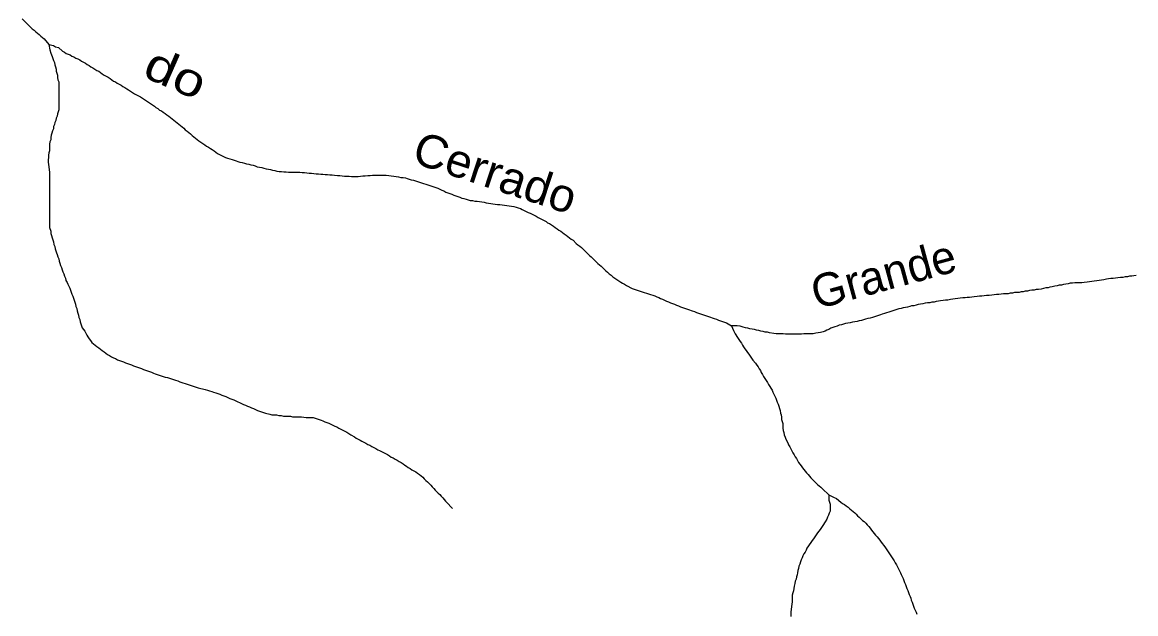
# Model space of a CAD drawing. Extents: x 652.3 to 678, y 7316.9 to 7344.9.
# Drawn here: x 655.239 to 657.929, y 7319.065 to 7320.494 of the extents above; entities that cross this region are included whole.
import ezdxf
from ezdxf.enums import TextEntityAlignment as Align

# ---------------------------------------------------------------- set-up
doc = ezdxf.new("R2010")
doc.units = 0
doc.header["$LTSCALE"] = 0.032
doc.layers.add('61', color=7, linetype='Continuous')
doc.layers.add('7', color=7, linetype='Continuous', lineweight=25)

msp = doc.modelspace()

# ---------------------------------------------------------------- linework, layer by layer
at = {"layer": '7'}
for points in [[(655.2394, 7320.5024), (655.2633, 7320.4785), (655.268, 7320.4753), (655.272, 7320.4713), (655.276, 7320.4682), (655.28, 7320.465), (655.2839, 7320.461), (655.2879, 7320.4578), (655.2919, 7320.4546), (655.3038, 7320.4403)], [(655.3038, 7320.4403), (655.3062, 7320.4276), (655.3086, 7320.4196), (655.3118, 7320.4117), (655.3134, 7320.4069), (655.315, 7320.4021), (655.3174, 7320.3973), (655.3182, 7320.3918), (655.3197, 7320.387), (655.3213, 7320.3814), (655.3213, 7320.3759), (655.3229, 7320.3711), (655.3245, 7320.3663), (655.3245, 7320.3607), (655.3253, 7320.3552), (655.3277, 7320.3504), (655.3277, 7320.2828), (655.3245, 7320.2732), (655.3237, 7320.2676), (655.3213, 7320.2629), (655.3205, 7320.2573), (655.3182, 7320.2525), (655.3174, 7320.247), (655.315, 7320.2422), (655.315, 7320.2366), (655.3126, 7320.2318), (655.311, 7320.2263), (655.3094, 7320.2215), (655.3086, 7320.2159), (655.3086, 7320.2104), (655.3062, 7320.2056), (655.3054, 7320.2), (655.3054, 7320.1833), (655.3038, 7320.1785)], [(655.3038, 7320.4403), (655.315, 7320.4379), (655.3197, 7320.4347), (655.3269, 7320.4331), (655.3365, 7320.4244), (655.3412, 7320.422), (655.3452, 7320.4188), (655.35, 7320.4172), (655.3548, 7320.4156), (655.3595, 7320.4125), (655.3643, 7320.4109), (655.3691, 7320.4077), (655.3739, 7320.4061), (655.3786, 7320.4037), (655.3826, 7320.4005), (655.3874, 7320.3981), (655.3922, 7320.3958), (655.3961, 7320.3926), (655.4009, 7320.3902), (655.4049, 7320.387), (655.4097, 7320.3846), (655.4144, 7320.3814), (655.4192, 7320.3782), (655.424, 7320.3759), (655.428, 7320.3727), (655.4327, 7320.3695), (655.4375, 7320.3663), (655.4471, 7320.3615), (655.4518, 7320.3584), (655.4558, 7320.3552), (655.4598, 7320.352), (655.4646, 7320.3504), (655.4685, 7320.3472), (655.4781, 7320.3424), (655.4821, 7320.3393), (655.4868, 7320.3369), (655.4916, 7320.3337), (655.4964, 7320.3313), (655.5012, 7320.3281), (655.5059, 7320.3249), (655.5107, 7320.3218), (655.5203, 7320.317), (655.525, 7320.3138), (655.5298, 7320.3106), (655.5346, 7320.3074), (655.5394, 7320.3042), (655.5441, 7320.3011), (655.5489, 7320.2979), (655.5537, 7320.2947), (655.5585, 7320.2915), (655.5624, 7320.2883), (655.5672, 7320.2859), (655.5712, 7320.282), (655.576, 7320.2804), (655.5799, 7320.2772), (655.5847, 7320.274), (655.5887, 7320.2708), (655.5935, 7320.2676), (655.5974, 7320.2645), (655.6014, 7320.2613), (655.6054, 7320.2581), (655.6094, 7320.2549), (655.6134, 7320.2517), (655.6173, 7320.2485), (655.6213, 7320.2446), (655.6253, 7320.2414), (655.6293, 7320.2382), (655.6332, 7320.2342), (655.638, 7320.231), (655.642, 7320.2279), (655.646, 7320.2247), (655.65, 7320.2207), (655.6539, 7320.2175), (655.6579, 7320.2143), (655.6619, 7320.2112), (655.6659, 7320.208), (655.6706, 7320.2048), (655.6754, 7320.2016), (655.6802, 7320.1984)], [(655.3038, 7320.1785), (655.303, 7320.173), (655.303, 7320.1674), (655.3022, 7320.1618), (655.3022, 7320.1562), (655.303, 7320.1507), (655.3038, 7320.1451), (655.3046, 7320.1379), (655.3054, 7320.1324), (655.3054, 7319.9987), (655.3086, 7319.9892), (655.3086, 7319.9836), (655.3102, 7319.9788), (655.3118, 7319.9732), (655.315, 7319.9637), (655.3158, 7319.9573), (655.3182, 7319.9526), (655.319, 7319.947), (655.3205, 7319.9422), (655.3221, 7319.9374), (655.3237, 7319.9327), (655.3253, 7319.9271), (655.3277, 7319.9223), (655.3285, 7319.9167), (655.3301, 7319.912), (655.3317, 7319.9064), (655.3341, 7319.9016), (655.3357, 7319.8961), (655.3373, 7319.8913), (655.3396, 7319.8865), (655.3412, 7319.8809), (655.3436, 7319.8762), (655.3444, 7319.8706), (655.3476, 7319.8658), (655.3492, 7319.861), (655.354, 7319.8515), (655.3556, 7319.8467), (655.3579, 7319.842), (655.3595, 7319.8372), (655.3619, 7319.8324), (655.3635, 7319.8276), (655.3651, 7319.8229), (655.3683, 7319.8133), (655.3691, 7319.8077), (655.3715, 7319.8022), (655.3723, 7319.7966), (655.3739, 7319.791), (655.3754, 7319.7863), (655.3762, 7319.7807), (655.3786, 7319.7759), (655.3794, 7319.7703), (655.381, 7319.7656), (655.3842, 7319.756), (655.3906, 7319.7481), (655.3953, 7319.7385), (655.3977, 7319.7337), (655.4009, 7319.729), (655.4041, 7319.725), (655.4073, 7319.7202), (655.4113, 7319.717), (655.4152, 7319.7138), (655.4192, 7319.7107), (655.424, 7319.7075), (655.428, 7319.7043), (655.4327, 7319.7011), (655.4375, 7319.6979), (655.4415, 7319.6947), (655.4455, 7319.6916), (655.4502, 7319.6892), (655.455, 7319.686), (655.4598, 7319.6836), (655.4646, 7319.682), (655.4693, 7319.6788), (655.4741, 7319.6772), (655.4789, 7319.6749), (655.4837, 7319.6733), (655.4884, 7319.6709), (655.4932, 7319.6693), (655.4988, 7319.6677), (655.5036, 7319.6661), (655.5083, 7319.6637), (655.5131, 7319.6621), (655.5274, 7319.6574), (655.5322, 7319.655), (655.537, 7319.6534), (655.5513, 7319.6486), (655.5561, 7319.6462), (655.5608, 7319.6446), (655.5656, 7319.643), (655.5799, 7319.6383), (655.5847, 7319.6367), (655.5903, 7319.6359), (655.5951, 7319.6343), (655.6094, 7319.6295), (655.6149, 7319.6279), (655.6197, 7319.6255), (655.6245, 7319.6239), (655.6356, 7319.6208), (655.6404, 7319.6192), (655.6452, 7319.6176), (655.6595, 7319.6128)], [(655.6802, 7320.1984), (655.6842, 7320.1952), (655.6889, 7320.1929), (655.6937, 7320.1897), (655.6985, 7320.1865), (655.7033, 7320.1833), (655.7072, 7320.1801), (655.7112, 7320.1769), (655.7303, 7320.1674), (655.7351, 7320.1658), (655.7462, 7320.1626), (655.751, 7320.161), (655.7653, 7320.1562), (655.7709, 7320.1555), (655.7765, 7320.1539), (655.7812, 7320.1523), (655.7868, 7320.1515), (655.7916, 7320.1499), (655.7972, 7320.1491), (655.8019, 7320.1475), (655.8067, 7320.1451), (655.8123, 7320.1443), (655.8178, 7320.1435), (655.8226, 7320.1419), (655.8282, 7320.1403), (655.8338, 7320.1395), (655.8393, 7320.1387), (655.8441, 7320.1372), (655.8497, 7320.1364), (655.8544, 7320.1348), (655.86, 7320.134), (655.8656, 7320.134), (655.8712, 7320.1332), (655.8767, 7320.1332), (655.8823, 7320.1324), (655.9101, 7320.1324), (655.9157, 7320.1316), (655.9213, 7320.1316), (655.9269, 7320.1308), (655.9324, 7320.13), (655.938, 7320.13), (655.9436, 7320.1292), (655.9491, 7320.1284), (655.9547, 7320.1284), (655.9603, 7320.1276), (655.9658, 7320.1276), (655.9714, 7320.1268), (655.977, 7320.1268), (655.9826, 7320.126), (655.9881, 7320.126), (655.9937, 7320.1252), (656.0009, 7320.1244), (656.0064, 7320.1244), (656.0176, 7320.1228), (656.0287, 7320.1228), (656.0343, 7320.122), (656.051, 7320.122), (656.0566, 7320.1228), (656.0621, 7320.1236), (656.0677, 7320.1236), (656.0741, 7320.1244), (656.0796, 7320.1244), (656.0852, 7320.1252), (656.1186, 7320.1252), (656.125, 7320.1244), (656.1306, 7320.1236), (656.1369, 7320.1228), (656.1425, 7320.122), (656.1481, 7320.1212), (656.1536, 7320.1196), (656.1592, 7320.1189), (656.1648, 7320.1181), (656.1695, 7320.1165), (656.1791, 7320.1133), (656.1847, 7320.1125), (656.1942, 7320.1093), (656.199, 7320.1077), (656.2085, 7320.1045), (656.2141, 7320.1029), (656.2189, 7320.1013), (656.2332, 7320.0966), (656.238, 7320.095), (656.2435, 7320.0934), (656.2531, 7320.0886), (656.2579, 7320.087), (656.2626, 7320.0838), (656.2674, 7320.0822), (656.277, 7320.0791), (656.2817, 7320.0767), (656.2913, 7320.0735), (656.2961, 7320.0719), (656.3008, 7320.0695), (656.3064, 7320.0687), (656.312, 7320.0671), (656.3167, 7320.0655), (656.3215, 7320.0639), (656.3271, 7320.0639), (656.3327, 7320.0624), (656.3382, 7320.0624), (656.3438, 7320.0608), (656.3549, 7320.0592)], [(656.3549, 7320.0592), (656.3597, 7320.0576), (656.3653, 7320.0568), (656.3709, 7320.056), (656.3764, 7320.0552), (656.382, 7320.0544), (656.3876, 7320.0536), (656.3931, 7320.0536), (656.3987, 7320.0528), (656.4043, 7320.052), (656.4154, 7320.0504), (656.421, 7320.0496), (656.4265, 7320.0488), (656.4321, 7320.0472), (656.4369, 7320.0456), (656.4425, 7320.0441), (656.4472, 7320.0417), (656.4616, 7320.0345), (656.4663, 7320.0329), (656.4807, 7320.0258), (656.4854, 7320.0226), (656.5045, 7320.013), (656.5085, 7320.0098), (656.5133, 7320.0083), (656.5181, 7320.0051), (656.5228, 7320.0019), (656.5268, 7319.9987), (656.5316, 7319.9955), (656.5356, 7319.9923), (656.5403, 7319.9892), (656.5443, 7319.986), (656.5483, 7319.9828), (656.5531, 7319.9796), (656.557, 7319.9764), (656.561, 7319.9732), (656.565, 7319.9701), (656.5698, 7319.9677), (656.5777, 7319.9597), (656.5817, 7319.9565), (656.5865, 7319.9533), (656.5905, 7319.9502), (656.5944, 7319.9462), (656.6024, 7319.9382), (656.6056, 7319.9343), (656.6096, 7319.9303), (656.6135, 7319.9271), (656.6294, 7319.9112), (656.6334, 7319.908), (656.6374, 7319.9048), (656.6454, 7319.8969), (656.6493, 7319.8937), (656.6533, 7319.8905), (656.6573, 7319.8865), (656.6621, 7319.8833), (656.6661, 7319.8793), (656.6708, 7319.8762), (656.6756, 7319.873), (656.6804, 7319.8698), (656.6851, 7319.8666), (656.6891, 7319.8634), (656.6939, 7319.861), (656.6987, 7319.8579), (656.713, 7319.8507), (656.7273, 7319.8459), (656.7321, 7319.8443), (656.7416, 7319.8412), (656.7472, 7319.8396), (656.752, 7319.838), (656.7568, 7319.8364), (656.7623, 7319.8348), (656.7671, 7319.8332), (656.7719, 7319.8308), (656.7767, 7319.8292), (656.7814, 7319.8268), (656.7862, 7319.8252), (656.791, 7319.8229), (656.7957, 7319.8205), (656.8005, 7319.8189), (656.8053, 7319.8165), (656.8101, 7319.8149), (656.8148, 7319.8133), (656.8196, 7319.8109), (656.8244, 7319.8093), (656.8292, 7319.8069), (656.8339, 7319.8053), (656.8387, 7319.803), (656.8435, 7319.8014), (656.8483, 7319.7998), (656.8578, 7319.7966), (656.8634, 7319.795), (656.8682, 7319.7926), (656.8729, 7319.791), (656.8777, 7319.7894), (656.892, 7319.7847), (656.8968, 7319.7831), (656.9111, 7319.7783), (656.9167, 7319.7767), (656.9215, 7319.7743), (656.9358, 7319.7695), (656.9406, 7319.768), (656.9525, 7319.7608)], [(657.9304, 7319.8825), (657.9248, 7319.8817), (657.9193, 7319.8809), (657.9137, 7319.8809), (657.9089, 7319.8793), (657.9033, 7319.8793), (657.8978, 7319.8778), (657.8922, 7319.8778), (657.8858, 7319.877), (657.8803, 7319.8762), (657.8747, 7319.8754), (657.8691, 7319.8754), (657.8636, 7319.8746), (657.858, 7319.8738), (657.8516, 7319.8722), (657.8461, 7319.8714), (657.8349, 7319.8698), (657.8286, 7319.869), (657.823, 7319.8682), (657.8174, 7319.8674), (657.8118, 7319.8666), (657.8047, 7319.8658), (657.7991, 7319.865), (657.7935, 7319.865), (657.788, 7319.8642), (657.7816, 7319.8642), (657.776, 7319.8634), (657.7705, 7319.8634), (657.7657, 7319.8618), (657.7601, 7319.861), (657.7546, 7319.8603), (657.7498, 7319.8587), (657.7442, 7319.8587), (657.7394, 7319.8571), (657.7339, 7319.8563), (657.7275, 7319.8547), (657.7219, 7319.8539), (657.7172, 7319.8523), (657.7116, 7319.8523), (657.706, 7319.8507)], [(657.706, 7319.8507), (657.7004, 7319.8491), (657.6941, 7319.8483), (657.6885, 7319.8483), (657.6837, 7319.8467), (657.6782, 7319.8467), (657.6726, 7319.8459), (657.6678, 7319.8443), (657.6623, 7319.8443), (657.6575, 7319.8427), (657.6519, 7319.8427), (657.6471, 7319.8412), (657.636, 7319.8412), (657.6312, 7319.8396), (657.6257, 7319.8396), (657.6209, 7319.838), (657.6097, 7319.838), (657.6042, 7319.8372), (657.5986, 7319.8364), (657.593, 7319.8364), (657.5867, 7319.8356), (657.5811, 7319.8348), (657.5747, 7319.834), (657.5684, 7319.834), (657.5628, 7319.8332), (657.5572, 7319.8324), (657.5517, 7319.8324), (657.5461, 7319.8316), (657.5389, 7319.8308), (657.5334, 7319.83), (657.5278, 7319.8292), (657.5222, 7319.8292), (657.5166, 7319.8284), (657.5111, 7319.8284), (657.5047, 7319.8276), (657.4991, 7319.8268), (657.4928, 7319.826), (657.4872, 7319.8252), (657.4816, 7319.8244), (657.4753, 7319.8229), (657.4697, 7319.8229), (657.4641, 7319.8221), (657.4578, 7319.8213), (657.4522, 7319.8205), (657.4466, 7319.8197), (657.4418, 7319.8181), (657.4363, 7319.8181), (657.4315, 7319.8165), (657.4259, 7319.8165), (657.4204, 7319.8157), (657.4148, 7319.8141), (657.4037, 7319.8125), (657.3989, 7319.8109), (657.3933, 7319.8093), (657.3877, 7319.8093), (657.383, 7319.8077), (657.3774, 7319.8061), (657.3726, 7319.8046), (657.3671, 7319.8038), (657.3623, 7319.8022), (657.3567, 7319.8014), (657.3519, 7319.7998), (657.3376, 7319.795), (657.3328, 7319.7934), (657.3273, 7319.7918), (657.3225, 7319.7902), (657.3169, 7319.7886), (657.3121, 7319.787), (657.2978, 7319.7823), (657.2931, 7319.7807), (657.2875, 7319.7791), (657.2819, 7319.7783), (657.2763, 7319.7767), (657.2668, 7319.7735), (657.2612, 7319.7727), (657.2565, 7319.7711), (657.2501, 7319.7703), (657.2445, 7319.7695), (657.2389, 7319.768), (657.2334, 7319.7672), (657.2278, 7319.7664), (657.2183, 7319.7632), (657.2127, 7319.7624), (657.2079, 7319.76), (657.2023, 7319.7584), (657.1976, 7319.7568), (657.1928, 7319.7552), (657.188, 7319.752), (657.1832, 7319.7504), (657.1785, 7319.7481), (657.1737, 7319.7465), (657.1673, 7319.7449), (657.1618, 7319.7441), (657.1562, 7319.7433), (657.1498, 7319.7417), (657.1275, 7319.7417), (657.122, 7319.7409), (657.083, 7319.7409), (657.0774, 7319.7417), (657.0607, 7319.7417), (657.0551, 7319.7425)], [(657.0551, 7319.7425), (657.044, 7319.7441), (657.0392, 7319.7457), (657.0337, 7319.7457), (657.0289, 7319.7473), (657.0233, 7319.7481), (657.0185, 7319.7497), (657.013, 7319.7504), (657.0082, 7319.752), (657.0026, 7319.7528), (656.9971, 7319.7536), (656.9923, 7319.7552), (656.9867, 7319.756), (656.9811, 7319.7576), (656.9732, 7319.76), (656.966, 7319.7608), (656.9525, 7319.7608)], [(656.9525, 7319.7608), (656.9573, 7319.7497), (656.9613, 7319.7417), (656.9668, 7319.7321), (656.97, 7319.7274), (656.9732, 7319.7226), (656.9764, 7319.7186), (656.9788, 7319.7138), (656.9819, 7319.7099), (656.9851, 7319.7051), (656.9883, 7319.7011), (656.9915, 7319.6963), (656.9947, 7319.6924), (656.9979, 7319.6876), (657.001, 7319.6828), (657.0042, 7319.678), (657.0106, 7319.6701), (657.0138, 7319.6653), (657.0169, 7319.6613), (657.0193, 7319.6566), (657.0225, 7319.6526), (657.0241, 7319.6478), (657.0273, 7319.643), (657.0297, 7319.6383), (657.0392, 7319.6239), (657.0416, 7319.6192), (657.0448, 7319.6144), (657.0472, 7319.6096), (657.0504, 7319.6048), (657.0528, 7319.6001), (657.0599, 7319.5857), (657.0615, 7319.581), (657.0631, 7319.5762), (657.0655, 7319.5714), (657.0671, 7319.5666), (657.0687, 7319.5611), (657.0703, 7319.5563), (657.0711, 7319.5499), (657.0726, 7319.5452), (657.0734, 7319.5396), (657.0734, 7319.534), (657.0766, 7319.5245), (657.0766, 7319.5133), (657.0774, 7319.5078), (657.079, 7319.503), (657.0798, 7319.4974), (657.0822, 7319.4918), (657.0838, 7319.4871), (657.0886, 7319.4775), (657.0902, 7319.4728), (657.0933, 7319.468), (657.0981, 7319.4584), (657.1005, 7319.4537), (657.1037, 7319.4489), (657.1061, 7319.4441), (657.1092, 7319.4401), (657.1116, 7319.4354), (657.1148, 7319.4306), (657.1212, 7319.4226), (657.1244, 7319.4178), (657.1275, 7319.4131), (657.1307, 7319.4091), (657.1339, 7319.4051), (657.1379, 7319.4011), (657.1443, 7319.3932), (657.1602, 7319.3773), (657.1642, 7319.3741), (657.1681, 7319.3709), (657.1721, 7319.3669), (657.188, 7319.3518)], [(655.6595, 7319.6128), (655.6643, 7319.6112), (655.681, 7319.6064), (655.6866, 7319.6048), (655.6913, 7319.6032), (655.6969, 7319.6017), (655.7017, 7319.6001), (655.7072, 7319.5985), (655.7168, 7319.5953), (655.7216, 7319.5929), (655.7263, 7319.5913), (655.7311, 7319.5897), (655.7359, 7319.5873), (655.7407, 7319.5849), (655.7454, 7319.5834), (655.7502, 7319.5818), (655.7598, 7319.577), (655.7645, 7319.5754), (655.7741, 7319.5706), (655.7789, 7319.569), (655.7836, 7319.5666), (655.7884, 7319.5651), (655.7932, 7319.5627), (655.798, 7319.5611), (655.8075, 7319.5563), (655.8171, 7319.5531), (655.8218, 7319.5515), (655.8266, 7319.5499), (655.8377, 7319.5468), (655.8425, 7319.5452), (655.8537, 7319.5452), (655.8592, 7319.5436), (655.8648, 7319.5436), (655.8704, 7319.542), (655.8871, 7319.542), (655.8918, 7319.5404), (655.9141, 7319.5404), (655.9253, 7319.5388), (655.942, 7319.5388), (655.9563, 7319.534), (655.9611, 7319.5324), (655.9658, 7319.5308), (655.9706, 7319.5285), (655.9802, 7319.5253), (655.9945, 7319.5181), (655.9993, 7319.5165), (656.004, 7319.5133), (656.0088, 7319.5109), (656.0231, 7319.5038), (656.0279, 7319.5006), (656.0327, 7319.4974), (656.0422, 7319.4926), (656.0462, 7319.4895), (656.0558, 7319.4847), (656.0597, 7319.4815), (656.0645, 7319.4791), (656.0693, 7319.4767), (656.0741, 7319.4735), (656.0788, 7319.472), (656.0836, 7319.4688), (656.0884, 7319.4664), (656.0932, 7319.464), (656.0979, 7319.4608), (656.1027, 7319.4592), (656.1218, 7319.4497), (656.1266, 7319.4465), (656.1306, 7319.4433), (656.1353, 7319.4417), (656.1401, 7319.4385), (656.1449, 7319.4362), (656.1496, 7319.433), (656.1544, 7319.4306), (656.1592, 7319.4274), (656.1632, 7319.4242), (656.1679, 7319.4218), (656.1719, 7319.4186), (656.1767, 7319.4155), (656.1807, 7319.4123), (656.1902, 7319.4075), (656.1942, 7319.4043), (656.199, 7319.4011), (656.203, 7319.398), (656.2069, 7319.3948), (656.2101, 7319.3908), (656.2141, 7319.3868), (656.2181, 7319.3836), (656.2221, 7319.3797), (656.226, 7319.3757), (656.2292, 7319.3717), (656.2332, 7319.3677), (656.2364, 7319.3637), (656.2404, 7319.3598), (656.2443, 7319.3566), (656.2483, 7319.3526), (656.2515, 7319.3486), (656.2555, 7319.3446), (656.2618, 7319.3367), (656.2658, 7319.3327), (656.277, 7319.3208), (656.278, 7319.3196), (656.2783, 7319.3193)], [(657.188, 7319.3518), (657.188, 7319.3391), (657.1912, 7319.3295), (657.1912, 7319.3128), (657.1888, 7319.308), (657.1872, 7319.3033), (657.1848, 7319.2985), (657.1825, 7319.2937), (657.1785, 7319.2866), (657.1729, 7319.2778), (657.1697, 7319.273), (657.1665, 7319.2683), (657.1602, 7319.2603), (657.1506, 7319.246), (657.1474, 7319.242), (657.1443, 7319.2372), (657.1347, 7319.2229), (657.1331, 7319.2181), (657.1307, 7319.2134), (657.1275, 7319.2094), (657.1252, 7319.2046), (657.1236, 7319.1998), (657.1212, 7319.1951), (657.1196, 7319.1903), (657.118, 7319.1847), (657.1156, 7319.1799), (657.1148, 7319.1744), (657.1132, 7319.1696), (657.1116, 7319.164), (657.1108, 7319.1585), (657.1092, 7319.1537), (657.1085, 7319.1481), (657.1061, 7319.1433), (657.1053, 7319.1378), (657.1037, 7319.1314), (657.1021, 7319.1203), (657.1005, 7319.1155), (657.0989, 7319.1099), (657.0989, 7319.0932), (657.0973, 7319.0821), (657.0965, 7319.0749), (657.0957, 7319.0693), (657.0957, 7319.0582)], [(657.188, 7319.3518), (657.1992, 7319.3462), (657.2063, 7319.3431), (657.2167, 7319.3343), (657.2206, 7319.3311), (657.2254, 7319.3287), (657.2294, 7319.3255), (657.2342, 7319.3224), (657.2382, 7319.3184), (657.2421, 7319.3152), (657.2461, 7319.312), (657.2501, 7319.3088), (657.2541, 7319.3057), (657.2572, 7319.3017), (657.2612, 7319.2985), (657.2652, 7319.2945), (657.2692, 7319.2905), (657.2732, 7319.2874), (657.2771, 7319.2834), (657.2803, 7319.2794), (657.2843, 7319.2754), (657.2875, 7319.2714), (657.2907, 7319.2667), (657.2938, 7319.2627), (657.297, 7319.2587), (657.3002, 7319.2547), (657.3042, 7319.2508), (657.3106, 7319.2428), (657.3137, 7319.238), (657.3233, 7319.2261), (657.3297, 7319.2165), (657.3328, 7319.2118), (657.3424, 7319.1974), (657.3456, 7319.1927), (657.348, 7319.1879), (657.3511, 7319.1831), (657.3535, 7319.1783), (657.3559, 7319.1736), (657.3607, 7319.164), (657.3623, 7319.1593), (657.3647, 7319.1545), (657.3671, 7319.1497), (657.3702, 7319.1402), (657.3726, 7319.1354)], [(657.3726, 7319.1354), (657.3758, 7319.1258), (657.3782, 7319.1211), (657.3798, 7319.1163), (657.3814, 7319.1115), (657.3838, 7319.1067), (657.3854, 7319.102), (657.3869, 7319.0972), (657.3893, 7319.0924), (657.3925, 7319.0829), (657.3941, 7319.0781), (657.3989, 7319.0685), (657.4005, 7319.0638)]]:
    msp.add_lwpolyline(points, dxfattribs=at)

# ---------------------------------------------------------------- texts
at = {"layer": '61'}
for s, rotation, width, p in [('do', 336.276, 1.25, (655.5944, 7320.3348)), ('Cerrado', 341.731, 1.05, (656.3696, 7320.0929))]:
    msp.add_text(s, height=0.08, rotation=rotation, dxfattribs=dict(at, width=width)).set_placement(p, align=Align.CENTER)
msp.add_text('Grande', height=0.08, rotation=15.27, dxfattribs=at).set_placement((657.3301, 7319.8471), align=Align.CENTER)

doc.saveas('drawing.dxf')
